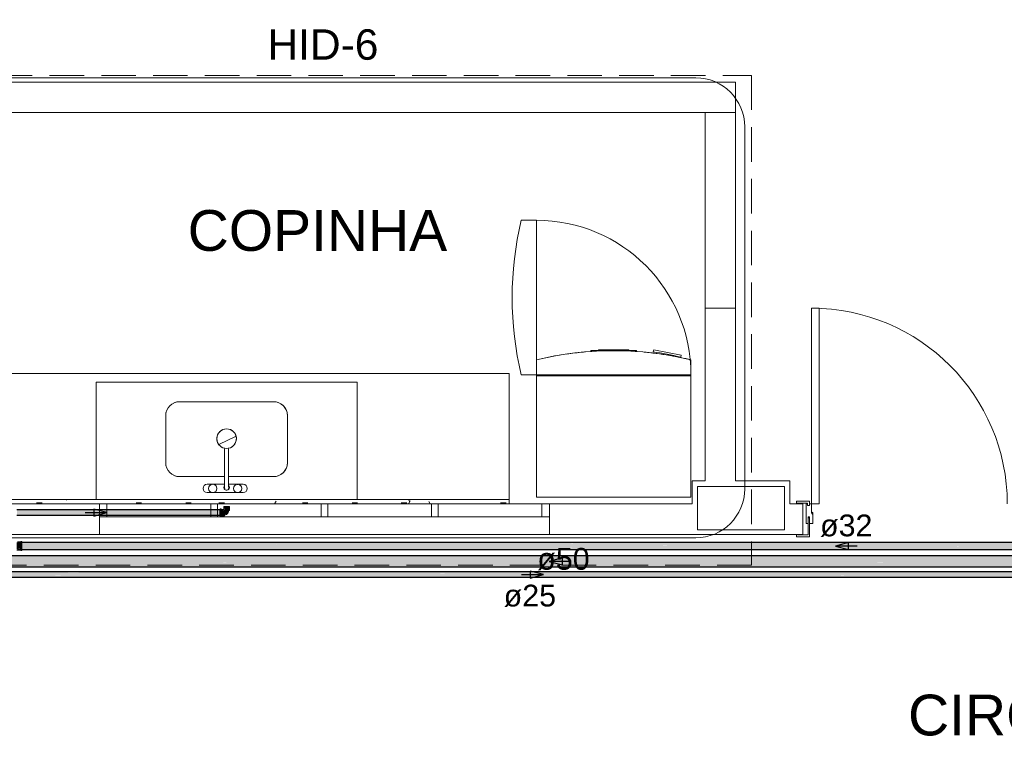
# Model space of a CAD drawing. Header units: millimetres. Extents: x 567 to 934, y -1 to 364.
# Tile 622 of 656: x 754.5 to 763.55, y 102.79 to 109.5. Entities that reach past the tile are written whole.
import ezdxf

# ---------------------------------------------------------------- set-up
doc = ezdxf.new("R2010")
doc.units = ezdxf.units.MM
doc.header["$MEASUREMENT"] = 0
doc.linetypes.add('HIDDEN2', pattern=[0.47625, 0.3175, -0.15875])
doc.linetypes.add('NULL', pattern=[0])
for name, color, linetype, lineweight in [('A-ANNO-SYMB', 7, 'Continuous', 9), ('A-AREA-IDEN', 7, 'Continuous', 9), ('A-GLAZ', 7, 'Continuous', 13), ('A-GLAZ-SILL', 7, 'Continuous', 13), ('A-WALL', 7, 'Continuous', 25), ('AF-Condutos', 140, 'Continuous', 25), ('AF-Conexões', 152, 'Continuous', 18), ('AF-Peça de utilização', 152, 'Continuous', 18), ('AF-Sentido conduto', 140, 'Continuous', 30), ('AF-Textos conduto', 7, 'Continuous', 9), ('AL-Condutos', 3, 'Continuous', 25), ('AL-Sentido conduto', 3, 'Continuous', 30), ('AL-Textos conduto', 7, 'Continuous', 9), ('ARQ-ALV-REB', 7, 'Continuous', 18), ('ARQ-ESQUAD', 7, 'Continuous', 25), ('Cuba', 7, 'Continuous', 13), ('DI-Detalhes', 1, 'HIDDEN2', 9), ('Peças hidrossanitárias', 7, 'Continuous', 13), ('Q-SPCQ', 7, 'Continuous', 13), ('S-COLS', 7, 'Continuous', 13), ('Textos', 7, 'Continuous', 9)]:
    doc.layers.add(name, color=color, linetype=linetype, lineweight=lineweight)
doc.styles.add('Arial', font='arial.ttf')

msp = doc.modelspace()

# ---------------------------------------------------------------- hatches: boundary and pattern name
at = {"layer": 'AF-Condutos', "linetype": 'Continuous'}
for points in [[(754.4708, 104.9875), (754.4708, 104.9378), (756.3409, 104.9378), (756.3409, 104.9875)], [(754.4968, 104.6871), (769.5363, 104.6857), (769.5363, 104.6871)], [(754.4968, 104.6857), (769.5363, 104.679), (769.5363, 104.6857)], [(769.5953, 104.6857), (754.5168, 104.687), (754.5168, 104.6857)], [(769.5953, 104.679), (754.5168, 104.6857), (754.5168, 104.679)], [(754.4968, 104.679), (769.5363, 104.6683), (769.5363, 104.679)], [(763.7449, 104.6603), (769.5953, 104.6603), (754.4968, 104.6682)], [(754.4968, 104.6682), (769.5363, 104.6603), (769.5363, 104.6682)], [(769.5217, 104.6423), (769.5197, 104.6552), (754.4968, 104.6552)], [(769.5271, 104.6315), (769.5217, 104.6422), (754.4968, 104.6422)], [(754.4968, 104.6314), (769.5271, 104.6248), (769.5271, 104.6314)], [(754.4968, 104.6248), (769.5271, 104.6234), (769.5271, 104.6248)], [(769.5953, 104.6682), (754.5168, 104.679), (754.5168, 104.6682)], [(754.5168, 104.6682), (754.5168, 104.6552), (769.5953, 104.6552)], [(769.5953, 104.6422), (754.5168, 104.6552), (754.5168, 104.6422)], [(769.5953, 104.6314), (754.5168, 104.6422), (754.5168, 104.6314)], [(769.5953, 104.6248), (754.5168, 104.6314), (754.5168, 104.6248)], [(769.5953, 104.6234), (754.5168, 104.6248), (754.5168, 104.6234)], [(749.4448, 104.5635), (749.4448, 104.5613), (769.4573, 104.5613)], [(749.4448, 104.5635), (769.4373, 104.5613), (769.4373, 104.5635)], [(749.4448, 104.5613), (749.4448, 104.5509), (769.4573, 104.5509)], [(749.4448, 104.5613), (769.4373, 104.5509), (769.4373, 104.5613)], [(749.4448, 104.5509), (749.4448, 104.5341), (769.4573, 104.5341)], [(749.4448, 104.5509), (769.4373, 104.5341), (769.4373, 104.5509)], [(749.4448, 104.5341), (749.4448, 104.5138), (769.4573, 104.5138)], [(749.4448, 104.5341), (769.4373, 104.5138), (769.4373, 104.5341)], [(749.4448, 104.5138), (769.4373, 104.4935), (769.4373, 104.5138)], [(749.4448, 104.5138), (749.4448, 104.4934), (769.4573, 104.4934)], [(749.4448, 104.4934), (769.4373, 104.4766), (769.4373, 104.4934)], [(749.4448, 104.4934), (749.4448, 104.4766), (769.4573, 104.4766)], [(749.4448, 104.4766), (769.4373, 104.4662), (769.4373, 104.4766)], [(749.4448, 104.4766), (749.4448, 104.4662), (769.4573, 104.4662)], [(749.4448, 104.4662), (769.4373, 104.464), (769.4373, 104.4662)], [(749.4448, 104.4662), (749.4448, 104.464), (769.4573, 104.464)]]:
    msp.add_hatch(color=151, dxfattribs=at).paths.add_polyline_path(points)
at = {"layer": 'AF-Conexões', "linetype": 'Continuous'}
for points in [[(754.5168, 104.6131), (754.5168, 104.695), (754.476, 104.6916), (754.4983, 104.6901), (754.4688, 104.6876), (754.4688, 104.6232), (754.4968, 104.6336), (754.5052, 104.6343), (754.4715, 104.6234), (754.4946, 104.6207)], [(754.4983, 104.6182), (754.4983, 104.6203), (754.4688, 104.6174)]]:
    msp.add_hatch(color=161, dxfattribs=at).paths.add_polyline_path(points)
at = {"layer": 'AF-Peça de utilização', "linetype": 'Continuous'}
for points in [[(756.3477, 104.996), (756.3409, 104.996), (756.3409, 104.945), (756.3475, 104.9378)], [(756.3727, 104.9904), (756.3477, 104.9904), (756.3477, 104.9419), (756.3793, 104.9379)], [(756.3727, 104.9904), (756.3793, 104.9847), (756.3804, 105.0174), (756.3736, 105.0174)], [(756.4156, 104.9713), (756.4188, 104.9816), (756.3793, 104.9816), (756.3793, 104.9544), (756.3884, 104.9421), (756.4046, 104.9554)], [(756.4216, 104.9816), (756.4174, 105.0174), (756.3804, 105.0174), (756.3804, 104.9816)], [(756.4251, 104.9816), (756.4251, 105.0174), (756.4174, 105.0174), (756.4216, 104.9816)], [(756.3477, 104.9345), (756.3793, 104.9336), (756.3793, 104.9374), (756.3477, 104.9419)]]:
    msp.add_hatch(color=161, dxfattribs=at).paths.add_polyline_path(points)
at = {"layer": 'AL-Condutos', "linetype": 'Continuous'}
for points in [[(749.221, 104.4169), (770.3675, 104.4138), (770.3675, 104.4171)], [(770.3675, 104.4138), (749.221, 104.4135), (767.5448, 104.4078), (749.2758, 104.4078), (770.3675, 104.4069)], [(770.3675, 104.4171), (749.4018, 104.4169), (749.4018, 104.4169)], [(770.3675, 104.4171), (749.4018, 104.4171), (749.4018, 104.4169)], [(770.3675, 104.4138), (749.4018, 104.4169), (749.4018, 104.4135)], [(767.5448, 104.4078), (749.4018, 104.4134), (749.4018, 104.4078)], [(749.221, 104.4064), (770.3675, 104.3974), (770.3675, 104.4069)], [(749.221, 104.3968), (770.3675, 104.387), (770.3675, 104.3974)], [(749.221, 104.3865), (770.3675, 104.3775), (770.3675, 104.387)], [(749.221, 104.3771), (770.3675, 104.3705), (770.3675, 104.3775)], [(749.221, 104.3704), (770.3675, 104.3673), (770.3675, 104.3705)], [(749.4018, 104.4078), (749.3888, 104.4069), (770.3675, 104.4069)], [(770.3675, 104.4069), (749.3888, 104.4069), (749.3888, 104.4064)], [(770.3675, 104.3974), (749.3888, 104.4063), (749.3888, 104.3969)], [(770.3675, 104.387), (749.3888, 104.3968), (749.3888, 104.3865)], [(770.3675, 104.3775), (749.3888, 104.3864), (749.3888, 104.3771)], [(770.3675, 104.3705), (749.3888, 104.3771), (749.3888, 104.3704)], [(770.3675, 104.3705), (749.3888, 104.3704), (749.3888, 104.3704)], [(770.3675, 104.3673), (749.3888, 104.3704), (749.3888, 104.3673)]]:
    msp.add_hatch(color=91, dxfattribs=at).paths.add_polyline_path(points)

# ---------------------------------------------------------------- linework, layer by layer
at = {"layer": 'A-ANNO-SYMB', "color": 8, "linetype": 'Continuous', "lineweight": 5}
for p, q in [((760.7139, 108.9623), (753.9367, 108.9623)), ((761.1639, 105.1803), (761.1639, 108.5123)), ((753.9367, 104.7303), (760.7139, 104.7303))]:
    msp.add_line(p, q, dxfattribs=at)
for centre, start, end in [((760.7139, 108.5123), 0, 90), ((760.7139, 105.1803), 270, 0)]:
    msp.add_arc(centre, 0.45, start, end, dxfattribs=at)
at = {"layer": 'A-GLAZ', "color": 8, "lineweight": 5}
for p, q in [((755.229, 105.0427), (755.299, 105.0427)), ((755.229, 104.9227), (755.229, 105.0427)), ((755.299, 105.0427), (755.299, 104.9227)), ((756.314, 105.0427), (756.254, 105.0427)), ((756.254, 105.0427), (756.254, 104.9227)), ((756.314, 104.9227), (756.314, 105.0427)), ((757.329, 105.0427), (757.269, 105.0427)), ((757.269, 105.0427), (757.269, 104.9227)), ((757.329, 104.9227), (757.329, 105.0427)), ((758.344, 105.0427), (758.284, 105.0427)), ((758.284, 105.0427), (758.284, 104.9227)), ((758.344, 104.9227), (758.344, 105.0427)), ((759.299, 105.0427), (759.369, 105.0427)), ((759.299, 104.9227), (759.299, 105.0427)), ((759.369, 105.0427), (759.369, 104.9227)), ((759.369, 104.9227), (755.229, 104.9227)), ((755.229, 104.9227), (755.229, 104.7627)), ((759.369, 104.7627), (759.369, 104.9227)), ((755.229, 104.7627), (759.369, 104.7627))]:
    msp.add_line(p, q, dxfattribs=at)
at = {"layer": 'A-GLAZ-SILL', "color": 8, "lineweight": 5}
for p, q in [((755.299, 105.0427), (756.254, 105.0427)), ((756.314, 105.0427), (757.269, 105.0427)), ((757.329, 105.0427), (758.284, 105.0427)), ((758.344, 105.0427), (759.299, 105.0427))]:
    msp.add_line(p, q, dxfattribs=at)
at = {"layer": 'A-WALL', "color": 8, "lineweight": 5}
for p, q in [((761.079, 108.9227), (753.799, 108.9227)), ((761.079, 108.6427), (761.079, 108.9227)), ((753.799, 108.6427), (761.079, 108.6427)), ((760.799, 106.8427), (760.799, 105.2535)), ((761.079, 106.8427), (760.799, 106.8427)), ((761.079, 105.2535), (761.079, 106.8427)), ((760.6796, 105.2535), (760.6796, 105.0427)), ((760.799, 105.2535), (760.6796, 105.2535)), ((761.5796, 105.2535), (761.079, 105.2535)), ((761.5796, 105.0427), (761.5796, 105.2535)), ((760.7296, 104.8035), (760.7296, 105.2035)), ((760.7296, 105.2035), (760.799, 105.2035)), ((760.799, 105.2035), (761.079, 105.2035)), ((761.079, 105.2035), (761.5296, 105.2035)), ((761.5296, 105.2035), (761.5296, 105.0427)), ((755.229, 105.0427), (753.9596, 105.0427)), ((760.6796, 105.0427), (759.369, 105.0427)), ((761.5296, 105.0427), (761.5296, 104.8035)), ((761.64, 105.0427), (761.5796, 105.0427)), ((761.699, 105.0427), (761.642, 105.0427)), ((761.699, 104.7627), (761.699, 105.0427)), ((761.5296, 104.8035), (760.7296, 104.8035)), ((752.895, 104.7627), (755.229, 104.7627)), ((759.369, 104.7627), (761.64, 104.7627)), ((761.642, 104.7627), (761.699, 104.7627))]:
    msp.add_line(p, q, dxfattribs=at)
at = {"layer": 'AF-Condutos'}
for p, q in [((756.3409, 104.9875), (754.4708, 104.9875)), ((756.3409, 104.9843), (756.3409, 104.9875)), ((756.3409, 104.9774), (756.3409, 104.9843)), ((756.3409, 104.9679), (756.3409, 104.9774)), ((756.3409, 104.9575), (756.3409, 104.9679)), ((756.3409, 104.948), (756.3409, 104.9575)), ((754.4708, 104.9378), (756.3409, 104.9378)), ((756.3409, 104.941), (756.3409, 104.948)), ((756.3409, 104.9378), (756.3409, 104.941)), ((769.5363, 104.6871), (754.4968, 104.6871)), ((754.5168, 104.6234), (769.5953, 104.6234)), ((769.4373, 104.5635), (749.4448, 104.5635)), ((749.4448, 104.464), (769.4573, 104.464))]:
    msp.add_line(p, q, dxfattribs=at)
at = {"layer": 'AF-Conexões'}
for p, q in [((754.4983, 104.693), (754.476, 104.693)), ((754.5052, 104.697), (754.4983, 104.693)), ((754.5058, 104.6982), (754.5052, 104.697)), ((754.5168, 104.6982), (754.5058, 104.6982)), ((754.5168, 104.695), (754.5168, 104.6982)), ((754.5168, 104.6871), (754.5168, 104.695)), ((754.5168, 104.6856), (754.5168, 104.6871)), ((754.5168, 104.6717), (754.5168, 104.6856)), ((754.4688, 104.6174), (754.4983, 104.6182)), ((754.4983, 104.6182), (754.5052, 104.6134)), ((754.5058, 104.6131), (754.5052, 104.619)), ((754.5052, 104.619), (754.5058, 104.6155)), ((754.5052, 104.6134), (754.5058, 104.6131)), ((754.5058, 104.6155), (754.5058, 104.6131)), ((754.5058, 104.6131), (754.5168, 104.6131)), ((754.5168, 104.6552), (754.5168, 104.6717)), ((754.5168, 104.6313), (754.5168, 104.6552)), ((754.5168, 104.6234), (754.5168, 104.6313)), ((754.5168, 104.6155), (754.5168, 104.6234)), ((754.5168, 104.6131), (754.5168, 104.6155))]:
    msp.add_line(p, q, dxfattribs=at)
at = {"layer": 'AF-Peça de utilização'}
for p, q in [((756.3409, 104.996), (756.3409, 104.9948)), ((756.3477, 104.996), (756.3409, 104.996)), ((756.3409, 104.9948), (756.3409, 104.9914)), ((756.3409, 104.9914), (756.3409, 104.9875)), ((756.3409, 104.9875), (756.3409, 104.986)), ((756.3409, 104.986), (756.3409, 104.979)), ((756.3409, 104.979), (756.3409, 104.9708)), ((756.3409, 104.9708), (756.3409, 104.962)), ((756.3409, 104.962), (756.3409, 104.9532)), ((756.3409, 104.9532), (756.3409, 104.945)), ((756.3477, 104.9948), (756.3477, 104.996)), ((756.3477, 104.9914), (756.3477, 104.9948)), ((756.3477, 104.9904), (756.3477, 104.9914)), ((756.3477, 104.9875), (756.3477, 104.9904)), ((756.3477, 104.9904), (756.3477, 104.9894)), ((756.3727, 104.9904), (756.3477, 104.9904)), ((756.3477, 104.9894), (756.3477, 104.9866)), ((756.3477, 104.986), (756.3477, 104.9875)), ((756.3477, 104.9866), (756.3477, 104.9821)), ((756.3477, 104.979), (756.3477, 104.986)), ((756.3477, 104.9821), (756.3477, 104.9816)), ((756.3477, 104.9816), (756.3477, 104.9762)), ((756.3477, 104.9708), (756.3477, 104.979)), ((756.3477, 104.9762), (756.3477, 104.9693)), ((756.3477, 104.962), (756.3477, 104.9708)), ((756.3477, 104.9693), (756.3477, 104.962)), ((756.3477, 104.9532), (756.3477, 104.962)), ((756.3477, 104.962), (756.3477, 104.9546)), ((756.3477, 104.9546), (756.3477, 104.9478)), ((756.3477, 104.945), (756.3477, 104.9532)), ((756.3736, 105.0174), (756.3727, 105.0174)), ((756.3727, 105.0174), (756.3727, 104.9904)), ((756.3762, 105.0174), (756.3736, 105.0174)), ((756.3793, 105.0174), (756.3762, 105.0174)), ((756.3804, 105.0174), (756.3793, 105.0174)), ((756.3793, 104.9866), (756.3793, 104.9894)), ((756.3793, 104.9821), (756.3793, 104.9866)), ((756.3793, 104.9816), (756.3793, 104.9821)), ((756.3793, 104.9762), (756.3793, 104.9816)), ((756.3839, 104.9816), (756.3793, 104.9816)), ((756.3793, 104.9816), (756.3793, 104.9772)), ((756.3793, 104.9816), (756.3804, 104.9816)), ((756.3793, 104.9772), (756.3793, 104.9721)), ((756.3793, 104.9693), (756.3793, 104.9762)), ((756.3793, 104.9721), (756.3793, 104.9663)), ((756.3793, 104.962), (756.3793, 104.9693)), ((756.3793, 104.9663), (756.3793, 104.9603)), ((756.3793, 104.9546), (756.3793, 104.962)), ((756.3793, 104.9603), (756.3793, 104.9544)), ((756.3793, 104.9478), (756.3793, 104.9546)), ((756.3793, 104.9544), (756.3793, 104.949)), ((756.3858, 105.0174), (756.3804, 105.0174)), ((756.3804, 104.9816), (756.3858, 104.9816)), ((756.3887, 104.9816), (756.3839, 104.9816)), ((756.3921, 105.0174), (756.3858, 105.0174)), ((756.3858, 104.9816), (756.3921, 104.9816)), ((756.3938, 104.9816), (756.3887, 104.9816)), ((756.3989, 105.0174), (756.3921, 105.0174)), ((756.3921, 104.9816), (756.3989, 104.9816)), ((756.399, 104.9816), (756.3938, 104.9816)), ((756.4057, 105.0174), (756.3989, 105.0174)), ((756.3989, 104.9816), (756.4057, 104.9816)), ((756.4042, 104.9816), (756.399, 104.9816)), ((756.399, 104.9465), (756.4059, 104.9543)), ((756.4089, 104.9816), (756.4042, 104.9816)), ((756.412, 105.0174), (756.4057, 105.0174)), ((756.4057, 104.9816), (756.412, 104.9816)), ((756.4059, 104.9543), (756.4129, 104.9621)), ((756.413, 104.9816), (756.4089, 104.9816)), ((756.4174, 105.0174), (756.412, 105.0174)), ((756.412, 104.9816), (756.4174, 104.9816)), ((756.4129, 104.9621), (756.4156, 104.9713)), ((756.4161, 104.9816), (756.413, 104.9816)), ((756.4156, 104.9713), (756.4188, 104.9816)), ((756.4181, 104.9816), (756.4161, 104.9816)), ((756.4216, 105.0174), (756.4174, 105.0174)), ((756.4174, 104.9816), (756.4188, 104.9816)), ((756.4188, 104.9816), (756.4181, 104.9816)), ((756.4188, 104.9816), (756.4216, 104.9816)), ((756.4242, 105.0174), (756.4216, 105.0174)), ((756.4216, 104.9816), (756.4242, 104.9816)), ((756.4251, 105.0174), (756.4242, 105.0174)), ((756.4242, 104.9816), (756.4251, 104.9816)), ((756.4251, 104.9816), (756.4251, 105.0174)), ((756.3409, 104.945), (756.3409, 104.9379)), ((756.3409, 104.9379), (756.3409, 104.9378)), ((756.3409, 104.9378), (756.3409, 104.9325)), ((756.3409, 104.9325), (756.3409, 104.9291)), ((756.3409, 104.9291), (756.3409, 104.928)), ((756.3409, 104.928), (756.3477, 104.928)), ((756.3477, 104.9478), (756.3477, 104.9419)), ((756.3477, 104.9379), (756.3477, 104.945)), ((756.3477, 104.9419), (756.3477, 104.9374)), ((756.3477, 104.9336), (756.3477, 104.9379)), ((756.3477, 104.9374), (756.3477, 104.9345)), ((756.3477, 104.9345), (756.3477, 104.9336)), ((756.3477, 104.9325), (756.3477, 104.9336)), ((756.3477, 104.9336), (756.3793, 104.9336)), ((756.3477, 104.9291), (756.3477, 104.9325)), ((756.3477, 104.928), (756.3477, 104.9291)), ((756.3793, 104.949), (756.3793, 104.9443)), ((756.3793, 104.9419), (756.3793, 104.9478)), ((756.3793, 104.9443), (756.3793, 104.9408)), ((756.3897, 104.9425), (756.3793, 104.9386)), ((756.3793, 104.9379), (756.3897, 104.9425)), ((756.3793, 104.9386), (756.3884, 104.9421)), ((756.3793, 104.9386), (756.3793, 104.9419)), ((756.3793, 104.9408), (756.3793, 104.9386)), ((756.3793, 104.9379), (756.3793, 104.9386)), ((756.3793, 104.9386), (756.3793, 104.9379)), ((756.3793, 104.9374), (756.3793, 104.9379)), ((756.3793, 104.9345), (756.3793, 104.9374)), ((756.3793, 104.9336), (756.3793, 104.9345)), ((756.3884, 104.9421), (756.396, 104.9455)), ((756.396, 104.9455), (756.399, 104.9465))]:
    msp.add_line(p, q, dxfattribs=at)
at = {"layer": 'AF-Sentido conduto'}
for p, q in [((755.299, 104.9627), (755.1782, 104.995)), ((755.1782, 104.995), (755.1782, 104.9303)), ((755.1782, 104.9303), (755.299, 104.9627)), ((762.1186, 104.6876), (761.9979, 104.6552)), ((762.1186, 104.6229), (762.1186, 104.6876)), ((761.9979, 104.6552), (762.1186, 104.6229)), ((759.4877, 104.5461), (759.3669, 104.5138)), ((759.3669, 104.5138), (759.4877, 104.4814)), ((759.4877, 104.4814), (759.4877, 104.5461))]:
    msp.add_line(p, q, dxfattribs=at)
for points in [[(755.099, 104.9627), (755.299, 104.9627)], [(762.1979, 104.6552), (761.9979, 104.6552)], [(759.5669, 104.5138), (759.3669, 104.5138)]]:
    msp.add_lwpolyline(points, dxfattribs=at)
at = {"layer": 'AL-Condutos'}
for p, q in [((770.3675, 104.4171), (749.4018, 104.4171)), ((749.3888, 104.3673), (770.3675, 104.3673))]:
    msp.add_line(p, q, dxfattribs=at)
at = {"layer": 'AL-Sentido conduto'}
for p, q in [((759.3126, 104.3922), (759.1919, 104.4245)), ((759.1919, 104.4245), (759.1919, 104.3598)), ((759.1919, 104.3598), (759.3126, 104.3922))]:
    msp.add_line(p, q, dxfattribs=at)
msp.add_lwpolyline([(759.1126, 104.3922), (759.3126, 104.3922)], dxfattribs=at)
at = {"layer": 'ARQ-ALV-REB', "color": 8, "lineweight": 5}
for p, q in [((760.799, 108.6427), (760.799, 106.8427)), ((761.079, 108.6427), (761.079, 106.8427))]:
    msp.add_line(p, q, dxfattribs=at)
at = {"layer": 'ARQ-ESQUAD', "color": 8, "linetype": 'Continuous', "lineweight": 5}
for p, q in [((760.799, 106.8427), (760.799, 108.6427)), ((761.079, 108.6427), (761.079, 106.8427))]:
    msp.add_line(p, q, dxfattribs=at)
at = {"layer": 'ARQ-ESQUAD', "color": 8, "lineweight": 5}
for p, q in [((761.849, 106.8427), (761.779, 106.8427)), ((761.779, 106.8427), (761.779, 105.0427)), ((761.849, 105.0427), (761.849, 106.8427)), ((761.64, 105.0627), (761.64, 105.0427)), ((761.642, 105.0427), (761.651, 105.0497)), ((761.76, 105.0667), (761.644, 105.0667)), ((761.651, 105.0497), (761.742, 105.0497)), ((761.742, 105.0497), (761.742, 105.0427)), ((761.742, 105.0267), (761.742, 105.0497)), ((761.76, 105.0427), (761.76, 105.0667)), ((761.64, 105.0427), (761.642, 105.0427)), ((761.742, 105.0427), (761.728, 105.0427)), ((761.728, 105.0427), (761.728, 104.8627)), ((761.76, 105.0267), (761.742, 105.0267)), ((761.779, 105.0427), (761.76, 105.0427)), ((761.76, 105.0267), (761.76, 105.0427)), ((761.779, 105.0427), (761.849, 105.0427)), ((761.779, 104.9576), (761.779, 105.0427)), ((761.779, 104.9651), (761.779, 104.9576)), ((761.779, 104.9576), (761.7833, 104.9576)), ((761.792, 104.9576), (761.779, 104.9576)), ((761.7833, 104.9576), (761.7833, 104.9493)), ((761.7877, 104.9576), (761.792, 104.9576)), ((761.7877, 104.9493), (761.7877, 104.9576)), ((761.792, 104.9576), (761.792, 104.9651)), ((761.792, 104.8627), (761.792, 104.9576)), ((761.728, 104.8627), (761.7478, 104.8627)), ((761.7478, 104.8627), (761.7478, 104.9147)), ((761.7478, 104.9147), (761.76, 104.9147)), ((761.76, 104.9227), (761.7486, 104.9227)), ((761.7486, 104.9227), (761.7486, 104.7567)), ((761.76, 104.7387), (761.76, 104.9227)), ((761.76, 104.9147), (761.76, 104.8627)), ((761.76, 104.8627), (761.792, 104.8627)), ((761.7833, 104.9493), (761.7877, 104.9493)), ((761.64, 104.7627), (761.64, 104.7427)), ((761.642, 104.7627), (761.64, 104.7627)), ((761.651, 104.7567), (761.642, 104.7627)), ((761.644, 104.7387), (761.76, 104.7387)), ((761.7486, 104.7567), (761.651, 104.7567))]:
    msp.add_line(p, q, dxfattribs=at)
for centre, radius, start, end in [((761.779, 105.0427), 1.8, 360, 90), ((761.644, 105.0627), 0.004, 90, 180), ((761.7855, 104.9568), 0.0105, 51.72399, 128.27601), ((761.644, 104.7427), 0.004, 180, 270)]:
    msp.add_arc(centre, radius, start, end, dxfattribs=at)
at = {"layer": 'Cuba', "color": 8, "lineweight": 5}
for centre, radius, start, end in [((755.9681, 105.8536), 0.1291, 115.02876, 154.97124), ((755.9681, 105.8536), 0.1291, 90, 109.97124), ((756.8299, 105.8536), 0.1291, 70.02876, 90), ((756.8299, 105.8536), 0.1291, 25.02876, 64.97124), ((755.9681, 105.8536), 0.1291, 160.02876, 180), ((756.8299, 105.8536), 0.1291, 360, 19.97124), ((756.399, 105.6427), 0.09, 90, 270), ((756.399, 105.6427), 0.09, 90, 260.55346), ((756.399, 105.6427), 0.09, 270, 90), ((756.399, 105.6427), 0.09, 279.44654, 90), ((755.9681, 105.4227), 0.1291, 180, 199.97124), ((756.8299, 105.4227), 0.1291, 340.02876, 0), ((755.9681, 105.4227), 0.1291, 205.02876, 244.97124), ((756.8299, 105.4227), 0.1291, 295.02876, 334.97124), ((755.9681, 105.4227), 0.1291, 250.02876, 270), ((756.8299, 105.4227), 0.1291, 270, 289.97124)]:
    msp.add_arc(centre, radius, start, end, dxfattribs=at)
at = {"layer": 'DI-Detalhes'}
msp.add_lwpolyline([(753.3421, 108.9843), (761.2277, 108.9843), (761.2277, 104.4788), (753.3421, 104.4788), (753.3421, 108.9843)], dxfattribs=at)
at = {"layer": 'Peças hidrossanitárias', "color": 8, "lineweight": 5}
for p, q in [((758.999, 106.2427), (753.839, 106.2427)), ((758.999, 105.0827), (758.999, 106.2427)), ((755.199, 105.0827), (755.199, 106.1627)), ((755.199, 106.1627), (757.599, 106.1627)), ((757.599, 106.1627), (757.599, 105.0827)), ((755.9681, 105.9827), (756.8299, 105.9827)), ((755.839, 105.4227), (755.839, 105.8536)), ((756.959, 105.8536), (756.959, 105.4227)), ((756.3799, 105.4155), (756.3799, 105.2544)), ((756.418, 105.2544), (756.418, 105.4155)), ((756.3804, 105.2936), (755.9681, 105.2936)), ((756.8299, 105.2936), (756.4176, 105.2936)), ((756.272, 105.2227), (756.2212, 105.2227)), ((756.2212, 105.1465), (756.272, 105.1465)), ((756.3819, 105.2227), (756.272, 105.2227)), ((756.272, 105.1465), (756.5006, 105.1465)), ((756.5006, 105.2227), (756.4161, 105.2227)), ((756.5514, 105.2227), (756.5006, 105.2227)), ((756.5006, 105.1465), (756.5514, 105.1465)), ((753.9596, 105.0827), (758.999, 105.0827)), ((758.999, 105.0827), (758.999, 105.0427))]:
    msp.add_line(p, q, dxfattribs=at)
at = {"layer": 'Peças hidrossanitárias', "color": 8, "linetype": 'Continuous', "lineweight": 5}
for p, q in [((756.4858, 105.6662), (756.3288, 105.5876)), ((754.6522, 105.0511), (754.7025, 105.0511)), ((754.9278, 105.0827), (754.9252, 105.0781)), ((755.5666, 105.0511), (755.6169, 105.0511)), ((756.0238, 105.0511), (756.0741, 105.0511)), ((756.3286, 105.0511), (756.3789, 105.0511)), ((756.8551, 105.068), (756.8405, 105.0427)), ((757.0966, 105.0511), (757.1469, 105.0511)), ((757.5538, 105.0511), (757.6041, 105.0511)), ((758.005, 105.0511), (758.0553, 105.0511)), ((758.088, 105.0698), (758.0723, 105.0427)), ((758.0839, 105.063), (758.0725, 105.0827)), ((758.2716, 105.0427), (758.2595, 105.0636)), ((758.9194, 105.0511), (758.9697, 105.0511))]:
    msp.add_line(p, q, dxfattribs=at)
at = {"layer": 'Peças hidrossanitárias', "color": 8, "lineweight": 5}
for points in [[(756.3799, 105.5425), (756.3799, 105.5424), (756.3799, 105.5421), (756.3799, 105.5416), (756.3799, 105.5409), (756.3799, 105.54), (756.3799, 105.5389), (756.3799, 105.5376), (756.3799, 105.5361), (756.3799, 105.5344), (756.3799, 105.5325), (756.3799, 105.5305), (756.3799, 105.5282), (756.3799, 105.5258), (756.3799, 105.5231), (756.3799, 105.5204), (756.3799, 105.5174), (756.3799, 105.5143), (756.3799, 105.511), (756.3799, 105.5076), (756.3799, 105.504), (756.3799, 105.5003), (756.3799, 105.4965), (756.3799, 105.4925), (756.3799, 105.4884), (756.3799, 105.4842), (756.3799, 105.4798), (756.3799, 105.4754), (756.3799, 105.4709), (756.3799, 105.4663), (756.3799, 105.4616), (756.3799, 105.4568), (756.3799, 105.452), (756.3799, 105.4471), (756.3799, 105.4421), (756.3799, 105.4371), (756.3799, 105.4321), (756.3799, 105.4271), (756.3799, 105.422), (756.3799, 105.4169), (756.3799, 105.4155)], [(756.418, 105.4155), (756.418, 105.4206), (756.418, 105.4257), (756.418, 105.4308), (756.418, 105.4358), (756.418, 105.4408), (756.418, 105.4457), (756.418, 105.4506), (756.418, 105.4555), (756.418, 105.4603), (756.418, 105.465), (756.418, 105.4696), (756.418, 105.4742), (756.418, 105.4787), (756.418, 105.483), (756.418, 105.4873), (756.418, 105.4914), (756.418, 105.4954), (756.418, 105.4993), (756.418, 105.503), (756.418, 105.5067), (756.418, 105.5101), (756.418, 105.5134), (756.418, 105.5166), (756.418, 105.5196), (756.418, 105.5224), (756.418, 105.5251), (756.418, 105.5276), (756.418, 105.5299), (756.418, 105.532), (756.418, 105.5339), (756.418, 105.5357), (756.418, 105.5372), (756.418, 105.5386), (756.418, 105.5397), (756.418, 105.5407), (756.418, 105.5415), (756.418, 105.542), (756.418, 105.5424), (756.418, 105.5425), (756.418, 105.5425)], [(756.3799, 105.2544), (756.3799, 105.252), (756.3799, 105.2496), (756.3799, 105.2472), (756.3799, 105.2448), (756.3799, 105.2424), (756.3799, 105.2401), (756.3799, 105.2378), (756.3799, 105.2354), (756.3799, 105.2332), (756.3799, 105.2309), (756.3799, 105.2287), (756.3799, 105.2266), (756.3799, 105.2244), (756.3799, 105.2224), (756.3799, 105.2204), (756.3799, 105.2184), (756.3799, 105.2165), (756.3799, 105.2146), (756.3799, 105.2129), (756.3799, 105.2111), (756.3799, 105.2095), (756.3799, 105.2079), (756.3799, 105.2064), (756.3799, 105.205), (756.3799, 105.2037), (756.3799, 105.2024), (756.3799, 105.2012), (756.3799, 105.2001), (756.3799, 105.1991), (756.3799, 105.1982), (756.3799, 105.1974), (756.3799, 105.1966), (756.3799, 105.196), (756.3799, 105.1954), (756.3799, 105.195), (756.3799, 105.1946), (756.3799, 105.1943), (756.3799, 105.1942), (756.3799, 105.1941), (756.3799, 105.1941)], [(756.418, 105.1941), (756.418, 105.1941), (756.418, 105.1943), (756.418, 105.1945), (756.418, 105.1949), (756.418, 105.1953), (756.418, 105.1958), (756.418, 105.1964), (756.418, 105.1972), (756.418, 105.198), (756.418, 105.1989), (756.418, 105.1998), (756.418, 105.2009), (756.418, 105.2021), (756.418, 105.2033), (756.418, 105.2046), (756.418, 105.206), (756.418, 105.2075), (756.418, 105.2091), (756.418, 105.2107), (756.418, 105.2124), (756.418, 105.2142), (756.418, 105.216), (756.418, 105.2179), (756.418, 105.2198), (756.418, 105.2218), (756.418, 105.2239), (756.418, 105.226), (756.418, 105.2281), (756.418, 105.2303), (756.418, 105.2326), (756.418, 105.2348), (756.418, 105.2371), (756.418, 105.2395), (756.418, 105.2418), (756.418, 105.2442), (756.418, 105.2466), (756.418, 105.249), (756.418, 105.2514), (756.418, 105.2538), (756.418, 105.2544)]]:
    msp.add_lwpolyline(points, dxfattribs=at)
for centre, radius, start, end in [((755.9681, 105.8536), 0.1291, 90, 180), ((756.8299, 105.8536), 0.1291, 0, 90), ((756.399, 105.5425), 0.019, 141.42857, 179.89786), ((756.399, 105.5425), 0.019, 0.10214, 38.57143), ((755.9681, 105.4227), 0.1291, 180, 270), ((756.8299, 105.4227), 0.1291, 270, 0), ((756.2212, 105.1846), 0.0381, 90, 270), ((756.272, 105.1846), 0.0381, 360, 180), ((756.272, 105.1846), 0.0381, 180, 360), ((756.272, 105.1846), 0.0381, 142.80351, 150), ((756.272, 105.1846), 0.0381, 210, 217.19649), ((756.272, 105.1846), 0.0381, 113.05578, 123.90885), ((756.272, 105.1846), 0.0381, 236.09115, 246.94422), ((756.272, 105.1846), 0.0381, 90, 95.61422), ((756.272, 105.1846), 0.0381, 264.38578, 270), ((756.272, 105.1846), 0.0381, 84.38578, 90), ((756.272, 105.1846), 0.0381, 270, 275.61422), ((756.272, 105.1846), 0.0381, 56.09115, 66.94422), ((756.272, 105.1846), 0.0381, 293.05578, 303.90885), ((756.272, 105.1846), 0.0381, 30, 37.19649), ((756.272, 105.1846), 0.0381, 322.80351, 330), ((756.399, 105.1941), 0.0254, 137.07192, 180), ((756.399, 105.1941), 0.0254, 180, 360), ((756.399, 105.1941), 0.0254, 142.80351, 150), ((756.399, 105.1941), 0.0254, 210, 217.19649), ((756.399, 105.1941), 0.019, 174.38578, 185.61422), ((756.399, 105.1941), 0.019, 199.14825, 210), ((756.399, 105.1941), 0.0254, 240, 246.94422), ((756.399, 105.1941), 0.0254, 264.38578, 275.61422), ((756.399, 105.1941), 0.0254, 293.05578, 303.09578), ((756.399, 105.1941), 0.019, 330, 340.85175), ((756.399, 105.1941), 0.0254, 360, 43.77104), ((756.399, 105.1941), 0.019, 354.38578, 5.61422), ((756.399, 105.1941), 0.0254, 30, 37.19649), ((756.399, 105.1941), 0.0254, 322.80351, 330), ((756.5006, 105.1846), 0.0381, 360, 180), ((756.5006, 105.1846), 0.0381, 180, 360), ((756.5006, 105.1846), 0.0381, 142.80351, 150), ((756.5006, 105.1846), 0.0381, 210, 217.19649), ((756.5006, 105.1846), 0.0381, 113.05578, 123.90885), ((756.5006, 105.1846), 0.0381, 236.09115, 246.94422), ((756.5006, 105.1846), 0.0381, 90, 95.61422), ((756.5006, 105.1846), 0.0381, 264.38578, 270), ((756.5006, 105.1846), 0.0381, 84.38578, 90), ((756.5006, 105.1846), 0.0381, 270, 275.61422), ((756.5006, 105.1846), 0.0381, 56.09115, 66.94422), ((756.5006, 105.1846), 0.0381, 293.05578, 303.90885), ((756.5006, 105.1846), 0.0381, 30, 37.19649), ((756.5006, 105.1846), 0.0381, 322.80351, 330), ((756.5514, 105.1846), 0.0381, 270, 90)]:
    msp.add_arc(centre, radius, start, end, dxfattribs=at)
at = {"layer": 'Q-SPCQ', "color": 8, "linetype": 'Continuous', "lineweight": 5}
for p, q in [((759.248, 107.6517), (759.1097, 107.6517)), ((759.248, 106.2297), (759.248, 107.6517)), ((759.1097, 106.2297), (759.248, 106.2297))]:
    msp.add_line(p, q, dxfattribs=at)
at = {"layer": 'Q-SPCQ', "color": 8, "lineweight": 5}
for p, q in [((759.749, 106.4534), (759.749, 106.4438)), ((759.789, 106.4534), (759.749, 106.4534)), ((759.789, 106.4534), (759.799, 106.4534)), ((759.799, 106.4534), (759.799, 106.4458)), ((759.819, 106.4534), (759.799, 106.4534)), ((759.8182, 106.4602), (759.8182, 106.4502)), ((759.8256, 106.4602), (759.8182, 106.4602)), ((759.8182, 106.4502), (759.8256, 106.4502)), ((759.8256, 106.4602), (759.8504, 106.4602)), ((759.8504, 106.4502), (759.8256, 106.4502)), ((759.8504, 106.4502), (759.8504, 106.4602)), ((759.8521, 106.4602), (759.8581, 106.4602)), ((759.8521, 106.4602), (759.8521, 106.4502)), ((759.8581, 106.4502), (759.8521, 106.4502)), ((759.8601, 106.4602), (759.8581, 106.4602)), ((759.861, 106.4602), (759.8581, 106.4602)), ((759.8581, 106.4534), (759.861, 106.4534)), ((759.8581, 106.4502), (759.861, 106.4502)), ((759.8581, 106.4502), (759.8601, 106.4502)), ((759.8601, 106.4602), (759.8601, 106.4502)), ((759.861, 106.4602), (759.8668, 106.4602)), ((759.8668, 106.4502), (759.861, 106.4502)), ((759.8696, 106.4602), (759.8668, 106.4602)), ((759.8696, 106.4602), (759.8668, 106.4602)), ((759.8668, 106.4534), (759.8696, 106.4534)), ((759.8668, 106.4502), (759.8696, 106.4502)), ((759.8668, 106.4502), (759.8696, 106.4502)), ((759.8696, 106.4602), (759.8744, 106.4602)), ((759.8744, 106.4502), (759.8696, 106.4502)), ((759.8744, 106.4602), (759.8792, 106.4602)), ((759.8744, 106.4602), (759.8744, 106.4502)), ((759.8792, 106.4502), (759.8744, 106.4502)), ((759.882, 106.4602), (759.8792, 106.4602)), ((759.882, 106.4602), (759.8792, 106.4602)), ((759.8792, 106.4534), (759.882, 106.4534)), ((759.8792, 106.4502), (759.882, 106.4502)), ((759.8792, 106.4502), (759.882, 106.4502)), ((759.882, 106.4602), (759.8878, 106.4602)), ((759.8878, 106.4502), (759.882, 106.4502)), ((759.8908, 106.4602), (759.8878, 106.4602)), ((759.8878, 106.4534), (759.8908, 106.4534)), ((759.8878, 106.4502), (759.8908, 106.4502)), ((759.8908, 106.4602), (759.8887, 106.4602)), ((759.8887, 106.4602), (759.8887, 106.4502)), ((759.8887, 106.4502), (759.8908, 106.4502)), ((759.8908, 106.4602), (759.8967, 106.4602)), ((759.8967, 106.4502), (759.8908, 106.4502)), ((759.8967, 106.4602), (759.8967, 106.4502)), ((759.8967, 106.4534), (759.8985, 106.4534)), ((759.8985, 106.4602), (759.9223, 106.4602)), ((759.8985, 106.4602), (759.8985, 106.4502)), ((759.9119, 106.4502), (759.8985, 106.4502)), ((759.9297, 106.4602), (759.9223, 106.4602)), ((759.9297, 106.4602), (759.9275, 106.4602)), ((759.9275, 106.4534), (759.9317, 106.4534)), ((759.9297, 106.4509), (759.9297, 106.4602)), ((759.9317, 106.4602), (759.9598, 106.4602)), ((759.9317, 106.451), (759.9317, 106.4602)), ((759.9598, 106.4602), (759.9598, 106.4518)), ((759.9598, 106.4534), (759.9619, 106.4534)), ((759.9609, 106.4602), (759.9609, 106.452)), ((759.9631, 106.4602), (759.9609, 106.4602)), ((759.9627, 106.4602), (759.9868, 106.4602)), ((759.9627, 106.4602), (759.9627, 106.4519)), ((759.9944, 106.4602), (759.9868, 106.4602)), ((759.9928, 106.4602), (759.9928, 106.4507)), ((759.9942, 106.4602), (760.0075, 106.4602)), ((759.9942, 106.4602), (759.9942, 106.4507)), ((759.9944, 106.4507), (759.9944, 106.4602)), ((760.0101, 106.4602), (760.0075, 106.4602)), ((760.0075, 106.4502), (760.0101, 106.4502)), ((760.0101, 106.4602), (760.0076, 106.4602)), ((760.0076, 106.4602), (760.0101, 106.4602)), ((760.0076, 106.4602), (760.0076, 106.4502)), ((760.0101, 106.4502), (760.0076, 106.4502)), ((760.0076, 106.4502), (760.0101, 106.4502)), ((760.0101, 106.4602), (760.0148, 106.4602)), ((760.0148, 106.4502), (760.0101, 106.4502)), ((760.0174, 106.4602), (760.0148, 106.4602)), ((760.0148, 106.4602), (760.0172, 106.4602)), ((760.0172, 106.4602), (760.0148, 106.4602)), ((760.0148, 106.4502), (760.0174, 106.4502)), ((760.0148, 106.4502), (760.0172, 106.4502)), ((760.0172, 106.4502), (760.0148, 106.4502)), ((760.0172, 106.4602), (760.0172, 106.4502)), ((760.0174, 106.4602), (760.0307, 106.4602)), ((760.0307, 106.4502), (760.0174, 106.4502)), ((760.0304, 106.4602), (760.0304, 106.4502)), ((760.0378, 106.4602), (760.0304, 106.4602)), ((760.0304, 106.4502), (760.0378, 106.4502)), ((760.0307, 106.4602), (760.0307, 106.4502)), ((760.0316, 106.4602), (760.0316, 106.4502)), ((760.0378, 106.4602), (760.0626, 106.4602)), ((760.0626, 106.4502), (760.0378, 106.4502)), ((760.0626, 106.4502), (760.0626, 106.4602)), ((760.0626, 106.4534), (760.0684, 106.4534)), ((760.0659, 106.4602), (760.0659, 106.4502)), ((760.0698, 106.4602), (760.0659, 106.4602)), ((760.0659, 106.4502), (760.0698, 106.4502)), ((760.067, 106.4602), (760.067, 106.4502)), ((760.0698, 106.4602), (760.067, 106.4602)), ((760.0725, 106.4602), (760.067, 106.4602)), ((760.067, 106.4502), (760.0725, 106.4502)), ((760.067, 106.4502), (760.0698, 106.4502)), ((760.0725, 106.4602), (760.099, 106.4602)), ((760.0725, 106.4602), (760.0725, 106.4502)), ((760.099, 106.4502), (760.0725, 106.4502)), ((760.099, 106.4502), (760.099, 106.4602)), ((760.119, 106.4534), (760.099, 106.4534)), ((760.119, 106.4534), (760.129, 106.4534)), ((760.119, 106.4458), (760.119, 106.4534)), ((760.169, 106.4534), (760.129, 106.4534)), ((760.169, 106.4438), (760.169, 106.4534)), ((760.3207, 106.4305), (760.3203, 106.4282)), ((760.3203, 106.4282), (760.3207, 106.4305)), ((760.3203, 106.4282), (760.3207, 106.4305)), ((760.327, 106.4612), (760.3229, 106.4412)), ((760.5799, 106.4099), (760.327, 106.4612)), ((760.5079, 106.4002), (760.5083, 106.4022)), ((760.5083, 106.4022), (760.5079, 106.4002)), ((760.5762, 106.3917), (760.5799, 106.4099)), ((759.248, 106.368), (759.248, 106.2297)), ((760.67, 106.2297), (760.67, 106.368)), ((759.248, 106.2297), (760.67, 106.2297)), ((759.248, 106.2297), (759.248, 106.2197)), ((759.448, 106.2197), (759.448, 106.2297)), ((760.47, 106.2297), (760.47, 106.2197)), ((760.67, 106.2197), (760.67, 106.2297)), ((760.67, 106.2197), (759.248, 106.2197)), ((759.248, 106.2197), (759.248, 105.1057)), ((760.67, 105.1057), (760.67, 106.2197)), ((759.248, 105.1057), (760.67, 105.1057))]:
    msp.add_line(p, q, dxfattribs=at)
for points in [[(760.4418, 106.4136), (760.412, 106.4182), (760.3814, 106.4227), (760.3506, 106.4268), (760.3207, 106.4305)], [(760.3207, 106.4305), (760.3507, 106.4268), (760.3814, 106.4226), (760.4121, 106.4182), (760.4418, 106.4136)], [(760.4831, 106.4067), (760.4634, 106.41), (760.4418, 106.4136)], [(760.4418, 106.4136), (760.4634, 106.41), (760.4831, 106.4067)], [(760.5083, 106.4022), (760.5066, 106.4025), (760.5017, 106.4034), (760.4937, 106.4048), (760.4831, 106.4067)], [(760.4831, 106.4067), (760.4937, 106.4048), (760.5017, 106.4034), (760.5066, 106.4025), (760.5083, 106.4022)]]:
    msp.add_lwpolyline(points, dxfattribs=at)
at = {"layer": 'Q-SPCQ', "color": 8, "linetype": 'Continuous', "lineweight": 5}
msp.add_arc((762.0747, 106.9407), 3.0491, 166.51525, 193.48475, dxfattribs=at)
at = {"layer": 'Q-SPCQ', "color": 8, "lineweight": 5}
for centre, radius, start, end in [((759.248, 106.2297), 1.422, 0, 90), ((759.959, 103.403), 3.0491, 76.51525, 103.48475), ((759.959, 103.403), 3.0491, 99.19507, 103.48475), ((759.959, 103.403), 3.0491, 95.24637, 98.23342), ((759.959, 103.403), 3.0491, 94.90217, 97.78216), ((759.959, 103.403), 3.0491, 93.00851, 94.03162), ((759.959, 103.403), 3.0491, 93.01016, 93.21966), ((759.959, 103.403), 3.0491, 85.93402, 86.99148), ((759.959, 103.403), 3.0491, 86.3005, 86.99149), ((759.959, 103.403), 3.0491, 83.18631, 84.7436), ((759.959, 103.403), 3.0491, 83.18631, 84.47494), ((760.0766, 104.5062), 1.9506, 75.15796, 82.74531), ((759.959, 103.403), 3.0491, 78.33101, 79.6207), ((759.959, 103.403), 3.0491, 78.33101, 79.6207), ((759.959, 103.403), 3.0491, 76.51525, 78.33101), ((759.959, 103.403), 3.0491, 76.51525, 78.33101)]:
    msp.add_arc(centre, radius, start, end, dxfattribs=at)
at = {"layer": 'S-COLS', "color": 8, "lineweight": 5}
for p, q in [((760.799, 105.2035), (760.7296, 105.2035)), ((760.7296, 105.2035), (760.7296, 105.0427)), ((761.079, 105.2035), (760.799, 105.2035)), ((761.5296, 105.2035), (761.079, 105.2035)), ((761.5296, 105.0427), (761.5296, 105.2035)), ((760.7296, 105.0427), (760.7296, 104.8035)), ((761.5296, 104.8035), (761.5296, 105.0427)), ((760.7296, 104.8035), (760.939, 104.8035)), ((760.939, 104.8035), (761.5296, 104.8035))]:
    msp.add_line(p, q, dxfattribs=at)

# ---------------------------------------------------------------- texts
at = {"layer": 'A-AREA-IDEN', "color": 8, "linetype": 'NULL', "lineweight": 5, "char_height": 0.375, "attachment_point": 7, "line_spacing_factor": 0.9, "style": 'Arial'}
for s, insert, width in [('COPINHA', (756.0411, 107.365), 4.774962), ('CIRCULAÇÃO', (762.6663, 102.7976), 6.871189)]:
    msp.add_mtext(s, dxfattribs=dict(at, insert=insert, width=width))
at = {"layer": 'AF-Textos conduto', "linetype": 'NULL', "char_height": 0.2, "width": 0.962805, "line_spacing_factor": 0.6, "style": 'Arial'}
for s, insert, attachment_point in [('ø32', (762.0979, 104.7393), 8), ('ø50', (759.2566, 104.4317), 7)]:
    msp.add_mtext(s, dxfattribs=dict(at, insert=insert, attachment_point=attachment_point))
at = {"layer": 'AL-Textos conduto', "linetype": 'NULL', "insert": (758.9477, 104.0939), "char_height": 0.2, "width": 0.962805, "attachment_point": 7, "line_spacing_factor": 0.6, "style": 'Arial'}
msp.add_mtext('ø25', dxfattribs=at)
at = {"layer": 'Textos', "linetype": 'NULL', "insert": (757.2849, 109.1243), "char_height": 0.28, "width": 2.042805, "attachment_point": 8, "line_spacing_factor": 0.6, "style": 'Arial'}
msp.add_mtext('HID-6', dxfattribs=at)

doc.saveas('drawing.dxf')
